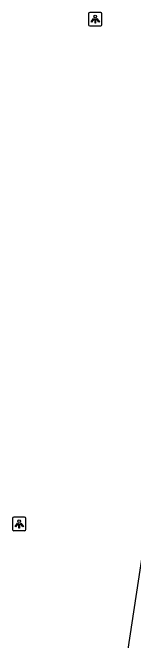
# Model space of a CAD drawing. Extents: x 164150 to 165261, y 382513 to 383432.
# Drawn here: x 164629.94 to 164638.97, y 382678.41 to 382725.16 of the extents above; entities that cross this region are included whole.
import ezdxf

# ---------------------------------------------------------------- set-up
doc = ezdxf.new("R2010")
doc.units = 0
doc.layers.add('IMGEO_Lichtpunt', color=7, linetype='Continuous')
doc.layers.add('IMGEO_Rijbaan_lokaal_gesloten', color=7, linetype='Continuous')

msp = doc.modelspace()

# ---------------------------------------------------------------- linework, layer by layer
at = {"layer": 'IMGEO_Lichtpunt'}
for p, q in [((164635.623, 382725.068), (164635.623, 382724.261)), ((164635.623, 382725.068), (164635.623, 382724.261)), ((164636.525, 382725.163), (164635.717, 382725.163)), ((164636.525, 382725.163), (164635.717, 382725.163)), ((164636.619, 382724.261), (164636.619, 382725.068)), ((164636.619, 382724.261), (164636.619, 382725.068)), ((164635.717, 382724.167), (164636.525, 382724.167)), ((164635.717, 382724.167), (164636.525, 382724.167)), ((164629.936, 382687.482), (164629.936, 382686.675)), ((164629.936, 382687.482), (164629.936, 382686.675)), ((164630.838, 382687.577), (164630.03, 382687.577)), ((164630.838, 382687.577), (164630.03, 382687.577)), ((164630.932, 382686.675), (164630.932, 382687.482)), ((164630.932, 382686.675), (164630.932, 382687.482)), ((164630.03, 382686.581), (164630.838, 382686.581)), ((164630.03, 382686.581), (164630.838, 382686.581))]:
    msp.add_line(p, q, dxfattribs=at)
for points in [[(164635.997, 382724.732), (164636.036, 382724.704), (164635.848, 382724.442), (164635.81, 382724.469), (164635.997, 382724.732)], [(164636.099, 382724.684), (164636.146, 382724.684), (164636.146, 382724.362), (164636.099, 382724.362), (164636.099, 382724.684)], [(164636.209, 382724.704), (164636.247, 382724.731), (164636.434, 382724.469), (164636.395, 382724.441), (164636.209, 382724.704)], [(164630.31, 382687.146), (164630.349, 382687.118), (164630.161, 382686.856), (164630.123, 382686.883), (164630.31, 382687.146)], [(164630.412, 382687.098), (164630.459, 382687.098), (164630.459, 382686.776), (164630.412, 382686.776), (164630.412, 382687.098)], [(164630.522, 382687.118), (164630.56, 382687.145), (164630.747, 382686.883), (164630.708, 382686.855), (164630.522, 382687.118)]]:
    msp.add_lwpolyline(points, dxfattribs=at)
for centre in [(164636.122, 382724.866), (164630.435, 382687.28)]:
    msp.add_circle(centre, 0.0994, dxfattribs=at)
for centre, start, end in [((164635.717, 382725.068), 90, 180), ((164635.717, 382725.068), 90, 180), ((164636.525, 382725.068), 0, 90), ((164636.525, 382725.068), 0, 90), ((164635.717, 382724.261), 180, 270), ((164635.717, 382724.261), 180, 270), ((164636.525, 382724.261), 270, 0), ((164636.525, 382724.261), 270, 360), ((164630.03, 382687.482), 90, 180), ((164630.03, 382687.482), 90, 180), ((164630.838, 382687.482), 0, 90), ((164630.838, 382687.482), 0, 90), ((164630.03, 382686.675), 180, 270), ((164630.03, 382686.675), 180, 270), ((164630.838, 382686.675), 270, 0), ((164630.838, 382686.675), 270, 360)]:
    msp.add_arc(centre, 0.0946, start, end, dxfattribs=at)
at = {"layer": 'IMGEO_Rijbaan_lokaal_gesloten'}
msp.add_lwpolyline([(164637.812, 382672.686), (164641.485, 382696.861), (164643.597, 382710.157)], dxfattribs=at)

doc.saveas('drawing.dxf')
